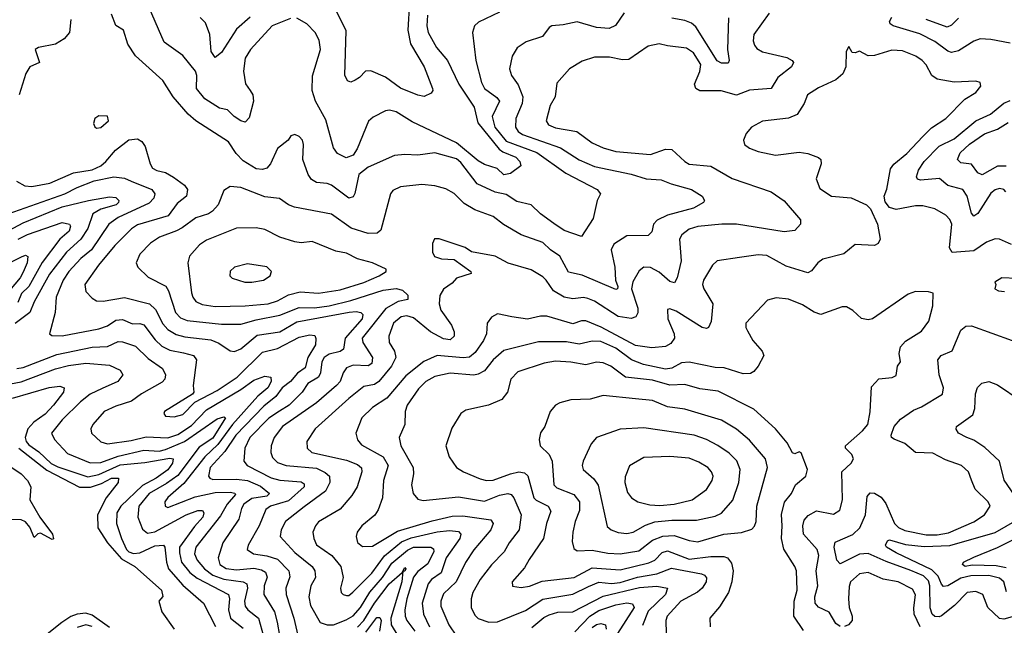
# Model space of a CAD drawing. Extents: x 1308313 to 1441400, y 959662 to 1036319.
# Tile 615 of 656: x 1396218 to 1400787, y 994552 to 997364. Entities that reach past the tile are written whole.
import ezdxf

# ---------------------------------------------------------------- set-up
doc = ezdxf.new("R2010")
doc.units = 0

msp = doc.modelspace()

# ---------------------------------------------------------------- linework, layer by layer
at = {"layer": '0CON10XD'}
for points in [[(1398027.4, 997445), (1398019.5, 997315), (1398031.8, 997251.8), (1398094.6, 997145), (1398134.3, 997045), (1398135.8, 997035), (1398128, 997022), (1398095, 997007.8), (1398065, 997013.5), (1397985, 997045.3), (1397915, 997097.1), (1397847, 997127), (1397822.9, 997125), (1397795.6, 997095), (1397775, 997082.5), (1397755, 997074.2), (1397739.7, 997079.7), (1397726.8, 997106.8), (1397732.4, 997312.4), (1397678.2, 997425)], [(1398445, 997399.1), (1398347.9, 997352.1), (1398328, 997335), (1398320, 997305), (1398334.6, 997175), (1398361.9, 997071.9), (1398375, 997044.6), (1398432.7, 997002.7), (1398444.1, 996985), (1398411.4, 996915), (1398423.7, 996865), (1398475, 996800.6), (1398617.2, 996747.2), (1398751.8, 996651.8), (1398898, 996575), (1398913.8, 996555), (1398898.6, 996525), (1398879.4, 996440.6), (1398825, 996358), (1398745, 996384.5), (1398697, 996417), (1398635, 996462.5), (1398591.9, 996505), (1398525, 996520), (1398475, 996551.8), (1398423.9, 996563.9), (1398341.3, 996601.3), (1398265, 996700.4), (1398245, 996718.1), (1398145, 996745.3), (1398065, 996734.8), (1398005, 996738), (1397957.4, 996732.6), (1397835, 996679.7), (1397791.4, 996645), (1397772.8, 996557.3), (1397765, 996541.9), (1397745, 996534.6), (1397665, 996595.3), (1397645, 996603.5), (1397595, 996608.2), (1397572.7, 996622.7), (1397557.1, 996645), (1397532.1, 996715), (1397535.6, 996785), (1397530.8, 996805), (1397515, 996822), (1397495, 996831.2), (1397476, 996824), (1397463.3, 996805), (1397414.6, 996765.4), (1397382.1, 996695), (1397365, 996673.9), (1397345, 996668.1), (1397315, 996671.6), (1397255, 996708.4), (1397222.9, 996742.9), (1397186.9, 996796.9), (1397035, 996894.1), (1396999.6, 996925), (1396930, 997005), (1396881.8, 997081.8), (1396755.3, 997195.3), (1396720.5, 997250.5), (1396699.4, 997315), (1396665, 997336.7), (1396645, 997390)], [(1397475, 997368.8), (1397390, 997335), (1397288.9, 997225), (1397264.6, 997185), (1397256, 997125), (1397266, 997066), (1397287.5, 997035), (1397300.4, 997015), (1397303.8, 996985), (1397282.3, 996907.7), (1397265, 996888.6), (1397245, 996893.8), (1397213.3, 996915), (1397182.9, 996945), (1397145, 996953.2), (1397076.6, 996996.6), (1397039.4, 997045), (1397040, 997105), (1397034.1, 997125), (1396975, 997198), (1396888.8, 997258.8), (1396820.8, 997415)], [(1399695.3, 997394.7), (1399625.5, 997295), (1399621.8, 997265), (1399627.5, 997245), (1399639.5, 997229.5), (1399664.8, 997214.8), (1399777.5, 997187.5), (1399802.5, 997175), (1399808.6, 997165), (1399799.4, 997145), (1399736.8, 997095), (1399705, 997044.6), (1399605, 997036.2), (1399545, 997013.2), (1399473.3, 997033.3), (1399375, 997032.9), (1399355.7, 997045), (1399349.5, 997065), (1399375, 997122.5), (1399379.4, 997155), (1399345, 997210.5), (1399312.1, 997232.1), (1399225, 997241.8), (1399185, 997252.2), (1399135, 997240.6), (1399045, 997178.7), (1399015, 997178.1), (1398955, 997189.6), (1398885, 997189.1), (1398828.2, 997171.8), (1398769.2, 997135), (1398711.3, 997068.7), (1398703.1, 997005), (1398680.4, 996965), (1398661.1, 996895), (1398671.4, 996875), (1398705, 996861.8), (1398804.2, 996844.2), (1398875, 996792.2), (1398925, 996768.8), (1398985, 996751.4), (1399145, 996738), (1399215, 996762.3), (1399245, 996760.9), (1399304.4, 996705), (1399325, 996693.6), (1399425, 996683.8), (1399525, 996626.6), (1399706, 996565), (1399765, 996523.1), (1399842, 996435), (1399842, 996415), (1399815.5, 996384.5), (1399765, 996379.1), (1399545, 996414.7), (1399475.7, 996414.3), (1399365, 996403.2), (1399325, 996390.8), (1399290.5, 996365), (1399279.2, 996345), (1399287.2, 996245), (1399269.6, 996165), (1399257.3, 996142.7), (1399235, 996149.1), (1399185, 996192.1), (1399145, 996213.9), (1399115, 996215.5), (1399092.2, 996197.8), (1399063.6, 996146.4), (1399057.6, 996115), (1399085.8, 996025), (1399087.3, 996002.7), (1399078, 995985), (1399055, 995977.3), (1398995, 995985.9), (1398885, 996057.1), (1398855, 996069.5), (1398835, 996073.8), (1398785, 996068.7), (1398745, 996075.7), (1398695.3, 996105), (1398661.8, 996155), (1398645, 996169.6), (1398592.2, 996202.2), (1398485, 996233.5), (1398425, 996266.2), (1398315, 996286.2), (1398285, 996305.8), (1398165, 996346.7), (1398143.8, 996346.2), (1398133.3, 996325), (1398133.8, 996285), (1398143.3, 996265), (1398175, 996253.1), (1398235, 996250.8), (1398311.2, 996195), (1398312.5, 996185), (1398245.4, 996164.6), (1398225, 996140.6), (1398185, 996113.3), (1398167.1, 996082.9), (1398165.3, 996045), (1398172.1, 996015), (1398221.3, 995945), (1398234.6, 995915), (1398234.6, 995895.4), (1398215, 995878.2), (1398185, 995882.7), (1398124.6, 995914.6), (1398045, 995979.8), (1398015, 995988.7), (1397988.6, 995985), (1397953.5, 995955), (1397930.4, 995895), (1397932.9, 995865), (1397957.7, 995825), (1397963.4, 995795), (1397942.8, 995755), (1397885, 995684.2), (1397865, 995670.2), (1397815, 995660.6), (1397744.9, 995605.1), (1397588.8, 995465), (1397550.4, 995405), (1397552.9, 995375), (1397574.4, 995355), (1397735, 995319.2), (1397785, 995299.7), (1397803.7, 995283.6), (1397805.9, 995265), (1397784.7, 995195.3), (1397759.6, 995155), (1397705, 995091.3), (1397605, 995032.7), (1397590.4, 995015), (1397579.1, 994985), (1397583.1, 994955), (1397596.2, 994926.2), (1397666.9, 994876.9), (1397708.9, 994825), (1397718.8, 994775), (1397707.5, 994725), (1397710, 994705), (1397718.8, 994695), (1397735, 994690.5), (1397745, 994690.9), (1397764.2, 994705.8), (1397851.7, 994795), (1397910.3, 994875), (1397990.4, 994939.6), (1398035, 994959), (1398155, 994986.7), (1398212.5, 994992.5), (1398255, 994988.1), (1398265.9, 994975), (1398260.8, 994955), (1398196.5, 994865), (1398174, 994796), (1398129.4, 994765), (1398112.9, 994745), (1398086.4, 994655), (1398091.7, 994605), (1398120.4, 994545)], [(1399023.7, 997396.3), (1398983.5, 997336.5), (1398953.3, 997323.2)], [(1396455.9, 997364.1), (1396449.4, 997305), (1396425, 997275.6), (1396385, 997250), (1396305.5, 997234.5), (1396290, 997225), (1396310.8, 997165), (1396265, 997145.6), (1396246.4, 997113.6), (1396216.2, 997015)], [(1398953.3, 997323.2), (1398895, 997327.5), (1398805, 997353.9), (1398740.7, 997339.3), (1398687.5, 997335), (1398675, 997327.1), (1398643.9, 997286.1), (1398569.1, 997260.9), (1398526.2, 997233.8), (1398503.3, 997195), (1398491.5, 997135), (1398500, 997105), (1398531.7, 997061.8), (1398553.4, 997005), (1398550.3, 996975), (1398520.3, 996905), (1398519.4, 996865), (1398531.3, 996845), (1398551, 996831), (1398728.3, 996768.3), (1398815, 996712.6), (1398885, 996681.7), (1399055, 996646.2), (1399125, 996625.8), (1399195, 996620.4), (1399241.7, 996601.7), (1399335.8, 996575.8), (1399385, 996544), (1399395.8, 996525), (1399392, 996515), (1399345, 996488.8), (1399225, 996456.7), (1399177, 996433), (1399160, 996415), (1399151.5, 996378.5), (1399135, 996362.5), (1399035, 996360.8), (1398975, 996321.5), (1398963.2, 996295), (1398980.4, 996215), (1398983.5, 996155), (1398993.4, 996125), (1398992.2, 996115), (1398985, 996110.7), (1398828.1, 996178.1), (1398765, 996191.3), (1398725, 996266.2), (1398681.8, 996295), (1398645, 996330), (1398545.3, 996365.3), (1398462.7, 996412.7), (1398415, 996450), (1398330.6, 996480.6), (1398280, 996510), (1398235, 996557.5), (1398195, 996578.8), (1398145, 996592.1), (1398085, 996598.2), (1397985, 996587.8), (1397949.5, 996570.5), (1397938.1, 996555), (1397893.9, 996386.1), (1397876.6, 996373.4), (1397835, 996371.2), (1397756.6, 996396.6), (1397665, 996460.7), (1397492.9, 996492.9), (1397465, 996503.9), (1397423.9, 996533.9), (1397355, 996541.8), (1397245, 996584.4), (1397195, 996590), (1397165, 996571.2), (1397138.9, 996505), (1397112.9, 996475), (1397095, 996462.4), (1397035, 996444.2), (1396972.8, 996397.2), (1396945.9, 996384.1), (1396867.1, 996355), (1396825, 996326.2), (1396775.5, 996275), (1396758.9, 996235), (1396765.7, 996215), (1396815, 996167.8), (1396896.8, 996126.8), (1396909.2, 996105), (1396940.8, 996005), (1396965, 995979.7), (1396995, 995967.2), (1397155, 995950.2), (1397245, 995950.5), (1397315, 995970.7), (1397425, 995991.7), (1397515, 996027.1), (1397586, 996026), (1397655, 996035.7), (1397755, 996060.1), (1397905, 996107.6), (1397965, 996115.7), (1397995, 996108.8), (1398019.4, 996085), (1398018.8, 996065), (1397975, 996055.7), (1397916.6, 996023.4), (1397807.2, 995885), (1397811, 995865), (1397855.3, 995795), (1397852.6, 995767.4), (1397835, 995757.3), (1397765, 995760.2), (1397735, 995747.7), (1397718.7, 995725), (1397705.8, 995685), (1397688.8, 995665), (1397594.9, 995585.1), (1397437.7, 995475), (1397399.7, 995425), (1397384.7, 995385), (1397383.9, 995355), (1397391.7, 995331.7), (1397415, 995308.9), (1397455, 995294.8), (1397595, 995281.2), (1397635, 995262.4), (1397656.4, 995245), (1397657.5, 995215), (1397637.3, 995175), (1397538, 995102), (1397452, 995035), (1397432.2, 994995), (1397426.9, 994965), (1397495, 994890), (1397575, 994825.3), (1397587.3, 994805), (1397590.9, 994775), (1397568.6, 994735), (1397560.6, 994685), (1397567.8, 994645), (1397612.5, 994565), (1397644.3, 994554.3), (1397675, 994555.2), (1397732.8, 994577.2), (1397765, 994596.9), (1397800, 994635), (1397843.7, 994706.3), (1397901.6, 994775), (1397945, 994841.5), (1398018, 994902), (1398045, 994914.9), (1398125.6, 994915.6), (1398138, 994908), (1398139.2, 994895), (1398112.7, 994837.3), (1398065, 994802.3), (1398045, 994775.8), (1398015.3, 994675.3), (1398005.2, 994625), (1398006.6, 994595), (1398014.2, 994574.2), (1398052.3, 994525)], [(1397287.1, 997375), (1397225, 997319.5), (1397155, 997211.5), (1397125, 997188), (1397106.2, 997216.2), (1397100.2, 997295), (1397079.7, 997349.7), (1397055, 997373.9)], [(1398110, 997385), (1398108.2, 997335), (1398113.9, 997303.9), (1398152.3, 997235), (1398204, 997174), (1398255.3, 997065), (1398327.2, 996957.2), (1398344.7, 996884.7), (1398442.6, 996762.6), (1398459.8, 996749.8), (1398520, 996725), (1398538.9, 996705), (1398543.9, 996686.1), (1398495, 996649.4), (1398465, 996643.5), (1398433.3, 996673.3), (1398375, 996692.3), (1398345, 996709), (1398245, 996792.7), (1398040.1, 996890.1), (1397965, 996935.5), (1397935, 996944.4), (1397915, 996941.4), (1397858.5, 996911.5), (1397837, 996893), (1397784.6, 996765), (1397765, 996735.5), (1397732.9, 996722.9), (1397692.6, 996742.6), (1397675, 996768.8), (1397638.2, 996898.2), (1397591.6, 996985), (1397575.3, 997035), (1397576.9, 997103.1), (1397613.9, 997225), (1397608.5, 997268.5), (1397590, 997305), (1397550.5, 997345), (1397505, 997371.3)], [(1399507.5, 997372.5), (1399502.9, 997225), (1399511.1, 997175), (1399505, 997162.5), (1399475, 997161.5), (1399455, 997172.5), (1399355, 997331.1), (1399335, 997347.7), (1399305, 997360.2), (1399245, 997371.4)], [(1400815, 997255.3), (1400725, 997272), (1400675.4, 997274.6), (1400645, 997264.6), (1400575, 997219.2), (1400542.2, 997212.2), (1400525, 997217.1), (1400465, 997262.1), (1400395, 997298.6), (1400272, 997335), (1400256.9, 997345), (1400254.6, 997355), (1400264.6, 997375)], [(1400575, 997371.4), (1400542.4, 997337.6), (1400521.7, 997328.3), (1400424.6, 997365)], [(1400408.6, 996821.4), (1400449, 996861), (1400515.6, 996905), (1400604.6, 996995.4), (1400655, 997026.2), (1400678.8, 997055), (1400675, 997072.5), (1400655, 997078), (1400555, 997074.4), (1400475, 997087.8), (1400450.6, 997105), (1400424.7, 997154.7), (1400406.7, 997175), (1400377.1, 997195), (1400315, 997218.9), (1400265, 997222.7), (1400185, 997197.8), (1400155, 997195.6), (1400115, 997218), (1400095, 997210), (1400081.4, 997211.4), (1400065, 997240), (1400053.9, 997216.1), (1400052.5, 997145), (1400037.1, 997112.9), (1400005.3, 997084.7), (1399925, 997047.3), (1399874.6, 997015.4), (1399858.5, 996975), (1399825.9, 996924.1), (1399785, 996906.2), (1399665, 996892.5), (1399613.8, 996865), (1399590, 996835), (1399576.2, 996805), (1399581.2, 996785), (1399605, 996767.5), (1399645, 996752.2), (1399725, 996734.4), (1399835, 996748.5), (1399875, 996742.2), (1399925, 996724.3), (1399935.5, 996715), (1399937.8, 996695), (1399914.4, 996625), (1399930.8, 996580.8), (1399985, 996544.6), (1400076.5, 996536.5), (1400147.1, 996505), (1400166.4, 996485), (1400199.1, 996415), (1400211.4, 996345), (1400201.2, 996325), (1400185, 996316), (1400095, 996320.6), (1400043.1, 996276.9), (1399945, 996251.8), (1399921.8, 996235), (1399892.7, 996197.3), (1399875, 996189.1), (1399775, 996220.4), (1399685, 996268.8), (1399645, 996271.8), (1399559.1, 996259.1), (1399455, 996244.3), (1399433.1, 996225), (1399391.5, 996155), (1399387.3, 996135), (1399392.9, 996115), (1399434.7, 996044.7), (1399426.6, 995963.4), (1399415, 995934.3), (1399405, 995930.5), (1399385, 995935.4), (1399265, 996011.5), (1399235, 996021.4), (1399225, 996018.8), (1399225.4, 995975), (1399254.7, 995905), (1399256.9, 995885), (1399239.4, 995860.6), (1399215, 995846.6), (1399151, 995841), (1399075, 995851.1), (1398916, 995936), (1398845, 995965.2), (1398825, 995965.2), (1398785, 995952.2), (1398665, 995986.8), (1398635, 995988.2), (1398575, 995974.3), (1398502, 995985), (1398435, 995999.1), (1398407.3, 995982.7), (1398388.1, 995955), (1398383.8, 995905), (1398370.7, 995875), (1398331.5, 995818.5), (1398305, 995797), (1398276.6, 995793.4), (1398155.3, 995804.8), (1398092.8, 995777.2), (1398010, 995710), (1397922.4, 995607.6), (1397855, 995562.9), (1397806.4, 995515), (1397777.8, 995445), (1397785, 995414), (1397805, 995390), (1397904.6, 995335), (1397927.5, 995295), (1397906.7, 995225), (1397901.6, 995145), (1397881.8, 995088.2), (1397866.4, 995063.6), (1397806.5, 995015), (1397783.5, 994985), (1397779.4, 994965), (1397785, 994936.7), (1397809.1, 994919.1), (1397855, 994919.3), (1397970.7, 994989.3), (1398132.6, 995037.4), (1398225, 995058.4), (1398275, 995060.2), (1398405, 995042.2), (1398415.4, 995025), (1398404.1, 994995), (1398325, 994902.7), (1398286.4, 994843.6), (1398244.3, 994755), (1398185, 994698.5), (1398172.2, 994665), (1398171.9, 994641.9), (1398210, 994555), (1398280, 994450)], [(1400793.8, 996565), (1400785, 996575.5), (1400765, 996580.8), (1400745, 996574.6), (1400725, 996558), (1400665, 996463.8), (1400645, 996451.8), (1400635.4, 996465), (1400615, 996544.5), (1400595, 996575.4), (1400525, 996594.7), (1400486.5, 996626.5), (1400398.5, 996618.5), (1400384.1, 996624.1), (1400379.1, 996635), (1400389.4, 996665), (1400415.8, 996705), (1400485, 996777.3), (1400555, 996810), (1400655.4, 996894.6), (1400723.6, 996925), (1400785, 996975.8), (1400815, 996988.6)], [(1396575, 996860), (1396595, 996863.3), (1396630, 996895), (1396625.8, 996915.8), (1396585, 996917.5), (1396566.7, 996905), (1396561.2, 996881.2), (1396567, 996867), (1396575, 996860)], [(1400795, 996683.5), (1400755, 996684.3), (1400683.7, 996643.7), (1400665, 996653.3), (1400635, 996692.4), (1400585, 996698.8), (1400569.5, 996715), (1400582.2, 996745), (1400625, 996785.2), (1400695, 996833.9), (1400754.9, 996855.1), (1400805, 996887.1)], [(1396203.7, 996613.7), (1396242.4, 996592.4), (1396275, 996588.7), (1396357.5, 996605), (1396467.7, 996652.3), (1396555, 996666.8), (1396595, 996684.8), (1396618.1, 996705), (1396662.2, 996757.8), (1396725, 996805.3), (1396765, 996810.4), (1396785, 996798.8), (1396801.2, 996775), (1396823.5, 996695), (1396834.7, 996675), (1396854, 996664), (1396894.4, 996655), (1396932.3, 996632.3), (1396983.3, 996595), (1396996.5, 996575), (1396991.8, 996545), (1396949.2, 996510.8), (1396906.8, 996453.2), (1396765, 996411.8), (1396736.8, 996393.2), (1396659.7, 996315), (1396583.5, 996225), (1396520.4, 996135), (1396525, 996102.5), (1396555, 996070.6), (1396575, 996058.9), (1396605, 996057.3), (1396705, 996073.7), (1396821.1, 996045), (1396847.8, 996017.8), (1396882.7, 995952.7), (1396905.3, 995925), (1396945, 995902), (1396985, 995891.2), (1397105, 995877.5), (1397141.9, 995861.9), (1397195, 995826.4), (1397215, 995822.9), (1397245, 995835.3), (1397320.8, 995899.2), (1397425, 995914.4), (1397505, 995961.9), (1397746.6, 996006.6), (1397779.7, 996009.7), (1397801.4, 996005), (1397810.5, 995995), (1397807.4, 995975), (1397728.3, 995885), (1397720.9, 995835), (1397705.9, 995824.1), (1397655, 995811.3), (1397631.8, 995795), (1397619.7, 995775), (1397613.3, 995725), (1397604.9, 995705.1), (1397555, 995675.3), (1397529.7, 995635), (1397468.1, 995575), (1397424, 995546)], [(1400820.8, 996320.8), (1400765, 996345.5), (1400745, 996346.5), (1400705, 996331.2), (1400645, 996290.6), (1400545, 996283.6), (1400532.8, 996305), (1400544.1, 996414.1), (1400535, 996436.9), (1400515.8, 996455.8), (1400464, 996485), (1400409.7, 996499.7), (1400375, 996500.4), (1400285, 996482.5), (1400255, 996491.4), (1400235, 996518.8), (1400228.9, 996545), (1400242.6, 996577.4), (1400259, 996671), (1400275, 996693.8), (1400335, 996742), (1400408.6, 996821.4)], [(1396165, 996462.9), (1396428.2, 996555), (1396485, 996585.2), (1396563.3, 996615), (1396654.6, 996634.6), (1396705, 996628.1), (1396735, 996614), (1396831.9, 996575), (1396844.6, 996555), (1396840.8, 996535), (1396818.4, 996511.6), (1396675.9, 996445), (1396632, 996415), (1396552, 996295), (1396501.2, 996255), (1396446.2, 996195), (1396420.7, 996155), (1396386.8, 996075), (1396382.5, 996005), (1396356.2, 995905), (1396367.3, 995897.3), (1396415, 995896.8), (1396585, 995928), (1396625, 995941.9), (1396665, 995968.4), (1396695, 995971.9), (1396741.8, 995951.8), (1396775, 995953.7), (1396795, 995947.2), (1396847.1, 995877.1), (1396878.3, 995848.3), (1396915, 995829.3), (1396977.6, 995817.6), (1397024.4, 995805), (1397038.5, 995785), (1397022.9, 995665), (1397026.9, 995635), (1397020, 995625), (1396890.8, 995545), (1396887.5, 995535), (1396895, 995522.9), (1396935, 995520.4), (1396975, 995530.7), (1397031.5, 995588.5), (1397135, 995642.7), (1397228.1, 995705), (1397345, 995820.3), (1397415, 995838), (1397515, 995890), (1397565, 995901.5), (1397587.8, 995897.8), (1397593.1, 995883.1), (1397591.1, 995855), (1397554.9, 995795.1), (1397542.6, 995747.4), (1397507.7, 995722.3), (1397475.5, 995684.5), (1397436.7, 995655), (1397406.1, 995613.9), (1397351, 995569), (1397220.6, 995435), (1397170.5, 995359.5), (1397102.8, 995285), (1397094.7, 995245), (1397101.1, 995235), (1397115, 995229.4), (1397225, 995231.6), (1397275, 995225.2), (1397335, 995198.8), (1397377.5, 995165), (1397365, 995151.5), (1397295, 995140.4), (1397258.4, 995115), (1397247.1, 995095), (1397234.8, 995045.2), (1397161.6, 994935), (1397139.1, 994865), (1397147.5, 994835), (1397176.7, 994816.7), (1397225, 994809.7), (1397305, 994817.4), (1397340.6, 994810.6), (1397359.2, 994799.2), (1397365.8, 994775.8), (1397352.8, 994735), (1397351.7, 994695), (1397401.3, 994615), (1397412.7, 994567.3), (1397423.7, 994505)], [(1396099.8, 996350.2), (1396235, 996420.3), (1396415, 996494.8), (1396537.5, 996525), (1396635, 996541.4), (1396665, 996537.9), (1396677.5, 996525), (1396677.3, 996515), (1396665.5, 996505), (1396595, 996484.8), (1396558, 996462), (1396534, 996395), (1396501.7, 996345), (1396434.7, 996285.3), (1396357.1, 996182.9), (1396286.1, 996053.9), (1396265.4, 996004.6), (1396196.7, 995953.3)], [(1396210.6, 996345), (1396255, 996366.4), (1396415, 996422.2), (1396449.6, 996415), (1396453.9, 996405), (1396447.8, 996382.2), (1396405, 996344.3), (1396322.6, 996237.4), (1396260.1, 996125), (1396227.1, 996092.8), (1396209.1, 996050.9)], [(1397125, 996032.4), (1397265, 996034.8), (1397370.8, 996045), (1397415, 996059.1), (1397465, 996086.1), (1397519, 996101), (1397604.8, 996094.8), (1397705, 996109.2), (1397815, 996144.3), (1397885.8, 996175), (1397918, 996195), (1397918.8, 996205), (1397855.3, 996235.3), (1397785, 996253.8), (1397735, 996280), (1397685, 996288.5), (1397575, 996334.3), (1397525, 996328.2), (1397495, 996331.9), (1397424.8, 996354.8), (1397355, 996389.6), (1397315, 996397.9), (1397225, 996395.5), (1397085, 996339.6), (1397052, 996318), (1397006.7, 996266.7), (1396997.8, 996235), (1397015.3, 996095.3), (1397021.1, 996075), (1397035.8, 996055.8), (1397065, 996041.6), (1397125, 996032.4)], [(1396035, 996168.4), (1396227.3, 996262.7), (1396245, 996270.3), (1396255.3, 996265), (1396252.3, 996235), (1396235, 996191.5), (1396220, 996165), (1396154.2, 996085.8)], [(1397295, 996144.6), (1397350, 996155), (1397380, 996175), (1397386, 996195), (1397365, 996215.8), (1397275, 996230.6), (1397215, 996215.6), (1397195, 996196.7), (1397194, 996175), (1397204.5, 996164.5), (1397262.5, 996145), (1397295, 996144.6)], [(1400845, 996162.5), (1400775, 996165.8), (1400742.5, 996145), (1400747.5, 996135), (1400742.5, 996115), (1400760, 996105), (1400787.7, 996102.3)], [(1400025, 994546.5), (1400005, 994560.4), (1399973.7, 994613.7), (1399925, 994636.2), (1399910, 994655), (1399908.1, 994685), (1399921.2, 994735), (1399914.5, 994805), (1399927, 994877), (1399919.5, 994905), (1399855.9, 994975), (1399851.8, 995015), (1399858.8, 995041.2), (1399877.1, 995062.9), (1399915, 995083.8), (1399995, 995067.8), (1400023.2, 995086.8), (1400036.7, 995135), (1400032.7, 995265), (1400075.8, 995305), (1400087.1, 995325), (1400080, 995345), (1400050, 995375), (1400050.8, 995385), (1400129.1, 995455), (1400153.9, 995485), (1400164.1, 995544.1), (1400170.8, 995659.2), (1400205, 995696.9), (1400267.2, 995702.8), (1400285, 995711.4), (1400290.8, 995755), (1400306, 995775), (1400298.5, 995815), (1400305.6, 995845), (1400328.9, 995871.1), (1400402.4, 995917.6), (1400436.9, 995965), (1400456.2, 996035), (1400456.7, 996095), (1400435, 996101.2), (1400375, 996102.5), (1400341.1, 996088.9), (1400175, 995975.8), (1400155, 995970), (1400125, 995976.9), (1400085, 996014.2), (1400055, 996030.8), (1400035, 996030.8), (1399935, 995996), (1399905, 996005.7), (1399850.2, 996040.2), (1399785, 996066.9), (1399727.9, 996072.1), (1399688.7, 996061.3), (1399587.1, 995955), (1399587.1, 995935), (1399595, 995918.8), (1399620.5, 995875), (1399662.9, 995825), (1399670.6, 995805), (1399645, 995755.7), (1399625, 995730), (1399609.1, 995720.9), (1399575, 995720), (1399487.3, 995747.3), (1399445, 995748.8), (1399325, 995773.6), (1399289.5, 995770.5), (1399243.9, 995746.1), (1399215, 995741), (1399112.6, 995762.6), (1399057.5, 995785), (1398985, 995839.5), (1398915, 995869.4), (1398875, 995871.5), (1398815, 995858), (1398755, 995868.9), (1398625, 995868.4), (1398465, 995827.4), (1398414.8, 995785.2), (1398375.5, 995734.5), (1398345, 995718.3), (1398325, 995713.9), (1398215, 995723.3), (1398145, 995706.7), (1398103.5, 995685), (1398069.5, 995650.5), (1398016.6, 995575), (1398007.5, 995545), (1398005.6, 995485), (1397978.9, 995425), (1397987.1, 995385), (1398043.9, 995285), (1398045.4, 995255), (1398036.2, 995205), (1398043.6, 995165), (1398065, 995138.1), (1398091.1, 995131.1), (1398255, 995149.2), (1398375, 995128.6), (1398445, 995156), (1398484.1, 995164.1), (1398499.4, 995159.4), (1398511.6, 995145), (1398545.4, 995065), (1398536, 994995), (1398489.6, 994935), (1398466.4, 994893.6), (1398407.1, 994832.9), (1398355, 994764.6), (1398320.7, 994705), (1398312.7, 994675), (1398313.1, 994635), (1398329.7, 994599.7), (1398345, 994584.6), (1398395, 994567.1), (1398435, 994568), (1398565, 994622), (1398645.7, 994674.3), (1398785, 994697.5), (1398857, 994733), (1398905, 994752.8), (1398965, 994746), (1399005, 994751.1), (1399085, 994775.9), (1399175, 994791), (1399242.5, 994817.5), (1399381.4, 994791.4), (1399396.4, 994785), (1399405, 994772.5), (1399403.6, 994755), (1399385, 994724.7), (1399363.8, 994706.2), (1399286.2, 994665), (1399222, 994595), (1399216.7, 994575), (1399218.5, 994515)], [(1400845, 994598.7), (1400785, 994581.1), (1400765, 994583.6), (1400710.7, 994635), (1400687.5, 994695), (1400655, 994708.9), (1400615, 994705.4), (1400555.4, 994645), (1400495, 994596.5), (1400485, 994591.1), (1400465, 994593.5), (1400453.1, 994605), (1400443.5, 994633.5), (1400442.3, 994735), (1400435, 994759.3), (1400412.2, 994782.2), (1400352.7, 994807.3), (1400238.6, 994848.6), (1400155, 994886.4), (1400115, 994882.5), (1400025, 994838.5), (1400010, 994855), (1399998.1, 994915), (1400002.2, 994937.7), (1400085, 994973.8), (1400117.2, 995005), (1400143, 995065), (1400150.1, 995149.9), (1400165, 995167.1), (1400185, 995166.2), (1400215, 995147.5), (1400237.2, 995117.2), (1400277.5, 995025), (1400295.8, 995005.8), (1400325, 994992.7), (1400425, 994973.2), (1400475, 994972.4), (1400527.6, 994982.4), (1400645, 995033.5), (1400695.6, 995065), (1400720.8, 995105), (1400712.5, 995125), (1400652.2, 995185), (1400634.3, 995225.7), (1400621.1, 995265), (1400589.2, 995295), (1400515, 995321.1), (1400455, 995351.5), (1400375, 995355.3), (1400325.9, 995395.9), (1400276.2, 995416.2), (1400264, 995425), (1400261.4, 995435), (1400276.2, 995475), (1400305, 995510), (1400365, 995551.8), (1400403.5, 995566.5), (1400500, 995625), (1400505.6, 995655), (1400484.7, 995715), (1400478.5, 995785), (1400494.7, 995805.3), (1400545, 995826.9), (1400585, 995922.2), (1400608.8, 995941.2), (1400635, 995943.2), (1400824, 995875)], [(1396205, 995744.8), (1396235, 995748.7), (1396390.4, 995809.6), (1396555, 995843.3), (1396625, 995847), (1396675, 995869.5), (1396695, 995868.6), (1396755, 995848.4), (1396815, 995791.7), (1396881.2, 995745), (1396895.5, 995715), (1396891.8, 995695), (1396879, 995681), (1396783, 995627), (1396737.2, 995592.8), (1396665, 995570), (1396610, 995545), (1396557.1, 995485), (1396549.1, 995465), (1396551.4, 995445), (1396594.8, 995404.8), (1396625, 995394.7), (1396735, 995410.2), (1396805, 995427.8), (1396905, 995422.7), (1396951.7, 995438.3), (1397015, 995479.7), (1397085, 995552), (1397245, 995646.6), (1397305, 995690.6), (1397355, 995709.3), (1397384.3, 995705), (1397384.7, 995685), (1397368.9, 995655), (1397323.5, 995616.5), (1397206.1, 995485), (1397137.7, 995392.3), (1397077, 995335), (1396979.6, 995210.4), (1396905, 995145.4), (1396892.1, 995125), (1396893.1, 995105), (1396905, 995099.6), (1397031.8, 995148.2), (1397125, 995169.3), (1397195, 995170), (1397215.9, 995165.9), (1397219.4, 995159.4), (1397180.6, 995115), (1397149.6, 995060.4), (1397035.3, 994915), (1397029.1, 994885), (1397042.1, 994855), (1397075.6, 994815), (1397115, 994784.9), (1397165, 994766.9), (1397254.8, 994754.8), (1397272.7, 994745), (1397275.2, 994725.2), (1397261.6, 994665), (1397265, 994640.9), (1397276.5, 994625), (1397325.7, 994585.7), (1397358, 994475)], [(1396175, 995673.4), (1396225, 995682.3), (1396385, 995743.2), (1396445, 995759.2), (1396525, 995768.7), (1396635, 995760.7), (1396685, 995736.9), (1396697.1, 995715), (1396673.1, 995685), (1396601.5, 995651.5), (1396544.8, 995625.2), (1396499.8, 995590.2), (1396415, 995506.1), (1396366.5, 995445), (1396379.1, 995415), (1396440.3, 995350.3), (1396545, 995307.4), (1396595, 995308.6), (1396675, 995337.7), (1396795, 995364.9), (1396865, 995361.5), (1396895, 995367.9), (1396983.5, 995406.5), (1397135, 995510.4), (1397165, 995520.4), (1397172.5, 995515), (1397115, 995421.9), (1397051.1, 995378.9), (1396952.3, 995247.7), (1396898.7, 995211.3), (1396818.7, 995165), (1396771, 995105), (1396766.5, 995055), (1396788.1, 994998.1), (1396810.9, 994980.9), (1396845, 994986.3), (1396990.4, 995065), (1397045, 995086.2), (1397066.5, 995085), (1397072.8, 995075), (1397068, 995055), (1397028.8, 995011.2), (1396960, 994915), (1396959.5, 994889.5), (1396969.8, 994845), (1397008.4, 994798.4), (1397041.2, 994771.2), (1397187.2, 994695), (1397192.5, 994675), (1397187.4, 994625), (1397196.5, 994585), (1397255, 994538.9)], [(1399855, 994528.8), (1399810.7, 994595), (1399811.6, 994665), (1399825.9, 994715), (1399822.1, 994805), (1399815, 994825.8), (1399764.6, 994905.4), (1399752.7, 994955), (1399756.2, 995015), (1399752.6, 995067.4), (1399766.6, 995123.4), (1399799.6, 995165), (1399818.6, 995205), (1399865.4, 995244.6), (1399874.4, 995275), (1399845, 995353.3), (1399835, 995358), (1399815, 995348.8), (1399805, 995353.8), (1399778.8, 995398.8), (1399725, 995464.7), (1399625, 995556), (1399458.8, 995638.8), (1399375, 995650.6), (1399305, 995670.8), (1399235, 995667.5), (1399155, 995689.8), (1399030, 995705), (1398961.8, 995755), (1398925, 995771.2), (1398895, 995774.6), (1398845, 995762.2), (1398775, 995774.7), (1398705, 995778.9), (1398651.3, 995768.7), (1398530.5, 995729.5), (1398497.8, 995695), (1398481.5, 995635), (1398455, 995601.4), (1398393.3, 995575), (1398289.1, 995550.9), (1398265, 995536), (1398223, 995467), (1398195.7, 995385), (1398211.1, 995335), (1398245, 995285.7), (1398278, 995265), (1398355, 995232.7), (1398385, 995224.7), (1398415, 995226.9), (1398495, 995256), (1398535, 995264.2), (1398560.1, 995260.1), (1398576.5, 995246.5), (1398603.8, 995145), (1398615, 995133.4), (1398670, 995105), (1398682.4, 995082.4), (1398662, 995025), (1398648.2, 994955), (1398582, 994858), (1398560.5, 994819.5), (1398503.8, 994755), (1398505, 994734.3), (1398545, 994727.3), (1398584.6, 994734.6), (1398643.3, 994756.7), (1398791.4, 994775), (1398875, 994819), (1399005, 994810.3), (1399137.7, 994842.3), (1399164.7, 994855), (1399200.2, 994889.8), (1399225, 994898.1), (1399325, 994860), (1399425, 994871.9), (1399485, 994871.4), (1399501.9, 994865), (1399521.2, 994841.2), (1399529.3, 994805), (1399522.5, 994755), (1399506.7, 994705), (1399465, 994638.9), (1399420, 994585), (1399422.9, 994545)], [(1396185, 995606.8), (1396355, 995655.7), (1396405, 995662.1), (1396424.2, 995655), (1396420.8, 995635), (1396375.3, 995575), (1396336.7, 995533.3), (1396284.3, 995495), (1396256, 995465), (1396243.9, 995425), (1396248.1, 995405), (1396260.3, 995390.3), (1396307.3, 995357.3), (1396365, 995303.2), (1396395, 995287.6), (1396535, 995241.4), (1396585, 995252.6), (1396685, 995298.1), (1396798.9, 995308.9), (1396915, 995328.4), (1396931.1, 995325), (1396926.8, 995305), (1396905, 995274.8), (1396852.2, 995235), (1396788.5, 995201.5), (1396688.1, 995105), (1396669.4, 995075), (1396666.7, 995025), (1396690.3, 994955), (1396713.6, 994905), (1396725, 994893.8), (1396746, 994886), (1396775, 994888.4), (1396845, 994921.7), (1396885, 994924.5), (1396892.3, 994915), (1396898.8, 994845), (1396908.4, 994815), (1396975, 994738.9), (1397071.9, 994655), (1397126.9, 994546.9)], [(1400835, 995157.1), (1400786.3, 995226.3), (1400764.8, 995315), (1400697.5, 995377.5), (1400645, 995412.6), (1400614, 995424), (1400574, 995445), (1400563.2, 995463.2), (1400565.7, 995475), (1400640.9, 995529.1), (1400650.8, 995559.2), (1400652.9, 995627.1), (1400663.1, 995656.9), (1400683.1, 995676.9), (1400715, 995683.8), (1400755, 995668.5), (1400864.7, 995594.7)], [(1399005, 994884.8), (1399091.4, 994898.6), (1399155, 994948.4), (1399203.3, 994966.7), (1399255, 994969.6), (1399325, 994946.6), (1399365, 994940.5), (1399485, 994976.2), (1399567.3, 994982.7), (1399615, 994998.1), (1399627.8, 995012.2), (1399635.9, 995034.1), (1399639.1, 995105), (1399688.7, 995285), (1399678.7, 995325), (1399605, 995412.3), (1399545, 995462.5), (1399475.2, 995505.2), (1399305, 995555.9), (1399225, 995566.4), (1399155, 995595.8), (1399075.9, 995604.1), (1398925, 995619.1), (1398865, 995601.5), (1398775, 995599.4), (1398725, 995585.8), (1398705, 995574), (1398679.4, 995545), (1398654.5, 995475.5), (1398634.5, 995445.5), (1398629.2, 995415), (1398634, 995385), (1398674.7, 995344.7), (1398688.7, 995315), (1398696.7, 995205), (1398711.4, 995191.4), (1398789.4, 995159.4), (1398816.6, 995125), (1398815.4, 995085.4), (1398795.3, 995035), (1398785.4, 994985), (1398782, 994942), (1398789.3, 994909.3), (1398805, 994898.9), (1398875, 994901.9), (1398946.7, 994886.7), (1399005, 994884.8)], [(1397424, 995546), (1397375, 995514.4), (1397286.6, 995425), (1397263.3, 995375), (1397257.9, 995315), (1397274.4, 995295), (1397385, 995236.7), (1397425, 995225.8), (1397525, 995218), (1397538.5, 995208.5), (1397538.4, 995195), (1397465, 995130.7), (1397382.1, 995105), (1397359.8, 995090.2), (1397329.2, 995015), (1397277.9, 994925), (1397273.6, 994905), (1397303.9, 994883.9), (1397365, 994874.8), (1397415, 994859.6), (1397467.4, 994805), (1397472.4, 994777.6), (1397452.6, 994725), (1397454.3, 994695), (1397490, 994585), (1397508.6, 994505)], [(1399035, 994979.1), (1399065, 994984.2), (1399122.3, 995017.7), (1399165, 995032.8), (1399245, 995040.5), (1399358.8, 995041.2), (1399445, 995059.5), (1399475, 995073.8), (1399526.8, 995133.2), (1399554.7, 995215), (1399561.6, 995275), (1399546, 995316), (1399510.9, 995350.9), (1399457.5, 995387.5), (1399405.2, 995415.2), (1399348, 995435), (1399115, 995469.1), (1399005, 995462.5), (1398895, 995424.4), (1398870, 995395), (1398832.2, 995315), (1398827.8, 995295), (1398832.2, 995275), (1398882.6, 995232.6), (1398902.6, 995202.6), (1398945, 995011.4), (1398962.5, 994995), (1398995, 994982.7), (1399035, 994979.1)], [(1396214.6, 995374.6), (1396343.4, 995273.4), (1396495, 995194), (1396546.4, 995193.6), (1396598.5, 995211.5), (1396645, 995235.9), (1396676.5, 995235), (1396674.7, 995215), (1396619.5, 995145), (1396579, 995065), (1396581.2, 995005), (1396625, 994935.2), (1396690.5, 994860.5), (1396752.7, 994825), (1396875.7, 994715), (1396883, 994687), (1396863.3, 994665), (1396877.1, 994615), (1396935.5, 994535)], [(1399187.9, 995107.9), (1399255, 995114.8), (1399339.4, 995135), (1399405, 995183.5), (1399431.2, 995225), (1399435.4, 995244.6), (1399428.2, 995265), (1399411.5, 995285), (1399370.3, 995310.3), (1399325, 995328.1), (1399235, 995336.3), (1399115, 995331.2), (1399047.5, 995292.5), (1399028.5, 995241.5), (1399026.2, 995215), (1399039.2, 995169.1), (1399056.5, 995145), (1399086.3, 995126.3), (1399142, 995112), (1399187.9, 995107.9)], [(1396181.4, 995285), (1396225.7, 995255), (1396254.2, 995225), (1396270, 995195), (1396266, 995135), (1396311.3, 995055), (1396370.5, 994975), (1396375.6, 994954.4), (1396368.8, 994951.2), (1396315, 994980), (1396302.7, 994977.3), (1396285, 994960), (1396265, 995007.5), (1396245, 995032.5), (1396225, 995042.5), (1396165, 995043.3)], [(1400797.4, 994707.4), (1400784.4, 994755), (1400765, 994771.7), (1400715, 994783.4), (1400631.4, 994781.4), (1400585, 994770.9), (1400525, 994736.2), (1400505, 994732.6), (1400495, 994742.9), (1400480.1, 994780.1), (1400450.7, 994810.7), (1400285, 994888.2), (1400241.2, 994915), (1400235.7, 994925), (1400245.4, 994944.6), (1400255, 994948.9), (1400327.9, 994927.9), (1400415, 994917.9), (1400535, 994922.3), (1400745, 994983), (1400847.2, 995042.8)], [(1400795, 994818.9), (1400749.1, 994829.1), (1400637.8, 994832.2), (1400605, 994825.6), (1400593.1, 994835), (1400597.1, 994845), (1400645, 994868.7), (1400755, 994913.8), (1400885, 994978.4)], [(1397785, 994544.5), (1397815, 994574.5), (1397865, 994656), (1397933.3, 994745), (1397993.1, 994796.9), (1397996.4, 994803.5), (1398005, 994820.6), (1398010.6, 994815), (1398005, 994803.5), (1397996.4, 994803.5), (1397991.1, 994755), (1397940.2, 994585), (1397942.4, 994555), (1397973.3, 994503.3)], [(1400396.5, 994545), (1400369.5, 994605), (1400366.6, 994633.4), (1400374.7, 994694.7), (1400360.8, 994720.9), (1400295, 994754.7), (1400225, 994767), (1400155, 994797.6), (1400115, 994791.8), (1400074.1, 994755), (1400067.1, 994732.9), (1400063.5, 994675), (1400066.6, 994635), (1400081.1, 994595), (1400081.5, 994575), (1400064, 994555), (1400045, 994546.7)], [(1398595, 994542.5), (1398650.8, 994589.2), (1398675, 994601.7), (1398715, 994613.5), (1398785, 994615.7), (1398925, 994688.3), (1399095, 994727.9), (1399174, 994734), (1399224.4, 994724.4), (1399215.3, 994695), (1399135, 994618.8), (1399108.5, 994551.5)], [(1398795, 994522.5), (1398864, 994595), (1398905, 994620.7), (1398985, 994647.4), (1399035, 994656.8), (1399061.9, 994651.9), (1399069.1, 994635), (1398992.9, 994515)], [(1396635, 994542.3), (1396555, 994600.1), (1396525, 994609.3), (1396484.4, 994604.4), (1396455, 994593.6), (1396413.9, 994566.1), (1396285, 994463.3)], [(1397825, 994520.6), (1397875, 994588.3), (1397889.3, 994589.3), (1397895.1, 994575), (1397888.1, 994525)], [(1398875, 994542.6), (1398895, 994556.2), (1398915, 994560.9), (1398936.7, 994555), (1398939, 994535)], [(1396555, 994546.7), (1396525, 994554.1), (1396485, 994543.1)]]:
    msp.add_lwpolyline(points, dxfattribs=at)

doc.saveas('drawing.dxf')
